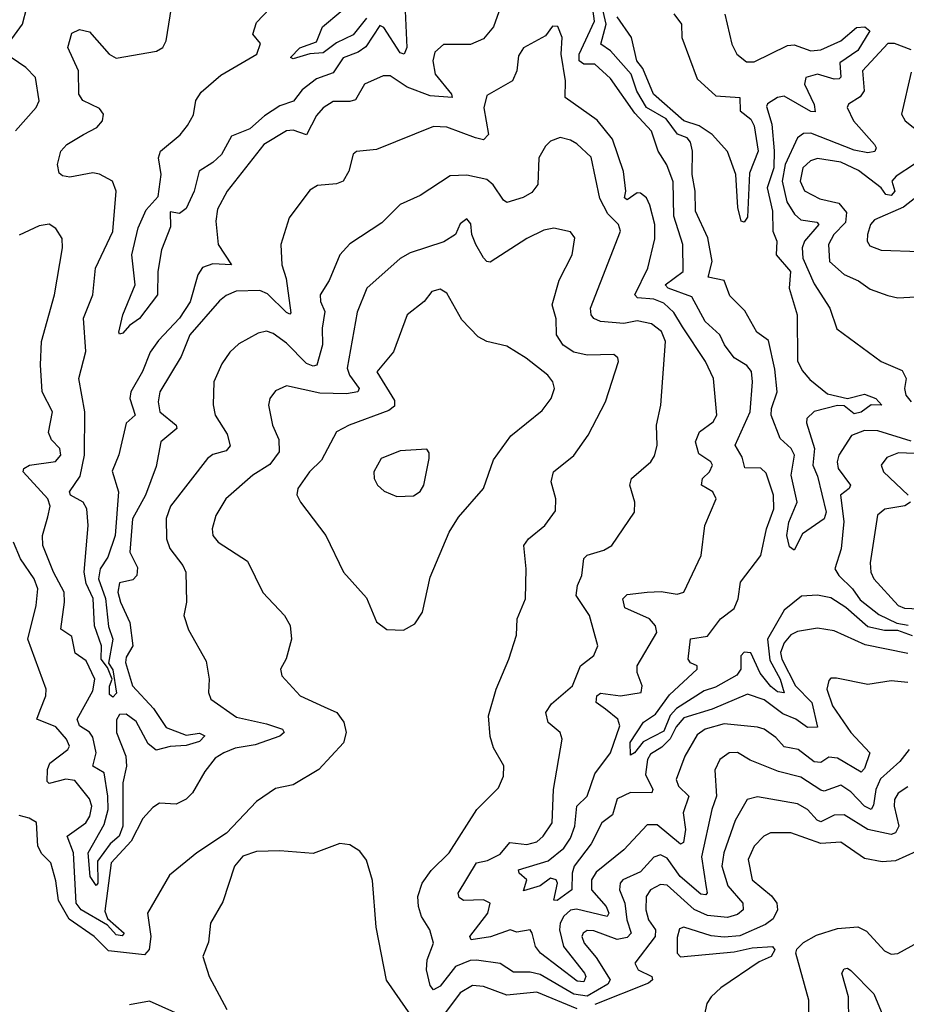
# Model space of a CAD drawing. Extents: x 1552033 to 1694788, y 811965 to 917215.
# Tile 599 of 632: x 1664926 to 1667581, y 901052 to 903998. Entities that reach past the tile are written whole.
import ezdxf

# ---------------------------------------------------------------- set-up
doc = ezdxf.new("R2010")
doc.units = 0

msp = doc.modelspace()

# ---------------------------------------------------------------- linework, layer by layer
at = {"layer": '0CON20XD'}
for points in [[(1666370.8, 904049.2), (1666345, 903976.4), (1666315, 903940.7), (1666276.2, 903923.8), (1666195, 903923.8), (1666168.8, 903901.2), (1666163.1, 903875), (1666169.8, 903835), (1666218.8, 903775), (1666221.1, 903765), (1666155, 903770), (1666086.4, 903796.4), (1666035, 903830.4), (1666015, 903830), (1665958.6, 903805), (1665931.3, 903758.7), (1665915, 903753.4), (1665865, 903753.6), (1665835, 903734.5), (1665815, 903711.1), (1665785, 903653.8), (1665745, 903667.3), (1665725.4, 903665.4), (1665657.5, 903625), (1665547.8, 903485), (1665518.9, 903431.1), (1665513.8, 903395), (1665520.4, 903325), (1665560.6, 903265), (1665505, 903267.2), (1665473.2, 903256.8), (1665460, 903235), (1665436.3, 903153.7), (1665405.2, 903105), (1665342, 903038), (1665317.1, 903002.9), (1665293.6, 902945), (1665258.8, 902885), (1665256.3, 902865), (1665272.2, 902815), (1665245, 902790.4), (1665223.7, 902696.3), (1665203, 902647), (1665221.8, 902585), (1665211.9, 902455), (1665190.2, 902389.8), (1665167.6, 902355), (1665162.7, 902325), (1665183.5, 902266.5), (1665192.5, 902182.5), (1665205.2, 902145), (1665192.6, 902072.6), (1665205, 902052.5), (1665216.7, 901983.2), (1665205, 901971.5), (1665195, 901978.8), (1665195, 902003.8), (1665203.6, 902025), (1665189.5, 902059.5), (1665170.5, 902085), (1665171.6, 902125), (1665150.3, 902185), (1665146.6, 902266.6), (1665125, 902310.7), (1665119.2, 902345), (1665131.2, 902485), (1665127.8, 902535), (1665116.8, 902555), (1665078.9, 902575), (1665075.5, 902585), (1665107.6, 902632.4), (1665120.4, 902695), (1665121.6, 902825), (1665103.1, 902925), (1665124, 903005), (1665117.4, 903105), (1665145.6, 903175), (1665153.1, 903255), (1665205, 903364), (1665215.3, 903485), (1665204.6, 903515), (1665165, 903536.2), (1665145, 903540), (1665076.7, 903526.7), (1665055, 903530.5), (1665045, 903538.8), (1665040, 903565), (1665049.5, 903605), (1665067.8, 903625), (1665117.5, 903655), (1665157.5, 903675), (1665174, 903695), (1665177.5, 903715), (1665165, 903732), (1665115.8, 903755.8), (1665103.3, 903775), (1665102.9, 903845), (1665070.8, 903915), (1665082.5, 903957.5), (1665105, 903968.8), (1665135, 903962), (1665194.1, 903895), (1665215, 903883.4), (1665336.3, 903903.7), (1665354.7, 903915.3), (1665365.4, 903934.6), (1665396.7, 904135)], [(1667599.2, 902155), (1667555, 902170.4), (1667515, 902170.7), (1667465, 902181.1), (1667399.6, 902239.6), (1667355, 902268.6), (1667315, 902276.1), (1667266.8, 902273.2), (1667215, 902231.2), (1667164.7, 902145), (1667172.1, 902082.1), (1667203.4, 902025), (1667215, 901984.4), (1667195, 901986.9), (1667175, 902003.3), (1667143.1, 902043.1), (1667115, 902103.7), (1667095, 902105.8), (1667085.6, 902094.4), (1667084.9, 902055), (1667073.4, 902036.6), (1667009.2, 902000.8), (1666975, 901989.9), (1666892.9, 901937.1), (1666873.7, 901916.3), (1666855, 901869.8), (1666792.7, 901837.3), (1666766.6, 901805), (1666755, 901797.5), (1666753.5, 901835), (1666793.9, 901896.1), (1666829.4, 901920.6), (1666871.9, 901978.1), (1666954.5, 902055), (1666954.3, 902065), (1666934.3, 902074.3), (1666927.3, 902085), (1666934.2, 902145.8), (1666985, 902154.1), (1667024.2, 902205.8), (1667065, 902236.4), (1667076.8, 902265), (1667084.2, 902315), (1667145.6, 902395), (1667161.9, 902475), (1667184.2, 902535), (1667183.5, 902575), (1667161.3, 902641.3), (1667145, 902656.1), (1667097, 902657), (1667089.3, 902689.3), (1667068.1, 902725), (1667113.3, 902825), (1667120.5, 902915), (1667116.7, 902945), (1667103.1, 902963.1), (1667065, 902986.3), (1667036, 903025), (1667022.4, 903055), (1666978.4, 903095), (1666939, 903169), (1666867.5, 903195), (1666858.9, 903205), (1666912.2, 903245), (1666911.9, 903325), (1666885, 903410), (1666883, 903513), (1666863.4, 903563.4), (1666837.3, 903605), (1666817.5, 903665), (1666768, 903718), (1666695, 903821.8), (1666647.7, 903865), (1666615, 903864.8), (1666601, 903875), (1666601.5, 903895), (1666646.8, 903993.2), (1666635.7, 904075.7)], [(1664895, 903929.4), (1664935, 903984.2), (1664947.3, 904035)], [(1666080.8, 904025), (1666085.8, 903915), (1666077.3, 903895), (1666065, 903898.5), (1666017, 903975), (1666005, 903980.7), (1665962.9, 903917.1), (1665939.3, 903900.7), (1665895, 903883.8), (1665865, 903838.6), (1665815, 903821.5), (1665771.8, 903788.2), (1665746.1, 903753.9), (1665705, 903740.3), (1665659.4, 903710.6), (1665615, 903671.5), (1665560.2, 903649.8), (1665530.3, 903595), (1665505, 903570.8), (1665463.6, 903545), (1665448.6, 903485), (1665425, 903433), (1665405, 903418), (1665376.7, 903423.3), (1665378.3, 903378.3), (1665351, 903309), (1665339.7, 903245), (1665338.5, 903175), (1665285, 903104.3), (1665255, 903083.3), (1665235, 903060), (1665225, 903057.5), (1665223.4, 903063.4), (1665234.8, 903115), (1665272.5, 903205), (1665261.8, 903295), (1665281.4, 903375), (1665305, 903428.7), (1665340.8, 903469.2), (1665350.3, 903535), (1665341.9, 903585), (1665348.1, 903605), (1665406.9, 903653.1), (1665428.4, 903681.6), (1665446.5, 903713.5), (1665453.8, 903756.2), (1665469.2, 903780.8), (1665528.3, 903831.7), (1665636.8, 903895), (1665647.2, 903927.2), (1665624.4, 903955), (1665635, 903990), (1665675, 904031.8)], [(1667255, 902977.5), (1667268.6, 902948.6), (1667291.4, 902921.4), (1667345, 902878.2), (1667405, 902864.5), (1667455, 902877.9), (1667489.2, 902865), (1667507.5, 902845), (1667475, 902845.7), (1667445, 902824), (1667425, 902818.5), (1667395, 902842.4), (1667375, 902844.2), (1667305, 902825.3), (1667282.5, 902805), (1667281.4, 902791.4), (1667305.6, 902715), (1667300.5, 902665), (1667315, 902631.9), (1667340.3, 902525), (1667334.5, 902505), (1667269.9, 902460.1), (1667245, 902411.2), (1667231.1, 902421.1), (1667223.1, 902455), (1667228.5, 902495), (1667254, 902555), (1667236.3, 902635), (1667246.3, 902695), (1667235.8, 902715), (1667202.5, 902745), (1667175.7, 902815), (1667176.7, 902835), (1667194.2, 902885), (1667187.3, 902952.7), (1667168.5, 903038.5), (1667132.7, 903062.7), (1667096.8, 903126.8), (1667052.2, 903172.2), (1667035, 903217.8), (1666987.7, 903227.7), (1666999, 903275), (1666986.4, 903345), (1666949.7, 903425), (1666949, 903485), (1666939.7, 903535), (1666941, 903605), (1666935, 903631.6), (1666924.2, 903644.2), (1666896, 903656), (1666861.8, 903701.8), (1666803.1, 903735), (1666774.2, 903784.2), (1666757.3, 903835), (1666695.2, 903905.2), (1666665.9, 903925), (1666681.8, 903985), (1666667.9, 904045)], [(1665965, 904002.7), (1665925, 903952.7), (1665875, 903928.4), (1665835, 903898.4), (1665795, 903895.7), (1665745, 903881.4), (1665736.7, 903885), (1665765, 903914.3), (1665815, 903931.9), (1665833, 903977), (1665887.9, 904022.1)], [(1666885, 904016), (1666907.9, 903985), (1666909.1, 903945), (1666955, 903821.1), (1667010.4, 903770.4), (1667082.5, 903765), (1667083.3, 903725), (1667115, 903700.8), (1667125, 903680), (1667137.3, 903605), (1667110.9, 903539.1), (1667105, 903407.5), (1667095, 903391.9), (1667086.7, 903395), (1667076.2, 903436.2), (1667070, 903535), (1667045, 903603.8), (1666999.2, 903655), (1666960.3, 903680.3), (1666915, 903695.2), (1666823.3, 903775), (1666791.8, 903851.8), (1666773.9, 903875), (1666757.5, 903945), (1666715, 904006.7)], [(1667037.1, 904015), (1667058, 903925), (1667072.9, 903895), (1667101.9, 903871.9), (1667125, 903871.8), (1667225, 903920.5), (1667245, 903922.7), (1667295, 903905.2), (1667325, 903907.6), (1667385, 903934.8), (1667431.8, 903975), (1667456.4, 903976.4), (1667471.9, 903965), (1667435, 903905.6), (1667381.2, 903868.8), (1667384.1, 903825.9), (1667379.4, 903820.6), (1667365, 903819.7), (1667315.1, 903835.1), (1667279.8, 903825), (1667275.6, 903805), (1667305, 903744.3), (1667308, 903722), (1667295, 903723.8), (1667215, 903768.8), (1667195, 903765.5), (1667165, 903746.1), (1667161.9, 903738.1), (1667178.4, 903685), (1667185.3, 903605.3), (1667183.8, 903555), (1667163.8, 903495), (1667180.2, 903425), (1667180.8, 903365), (1667193.4, 903335), (1667191.3, 903295), (1667234.2, 903245), (1667230.4, 903195), (1667253.5, 903115), (1667255, 902977.5)], [(1667585, 902101.5), (1667457.5, 902127.5), (1667365, 902169.7), (1667315, 902177.5), (1667255, 902167.5), (1667235, 902157.4), (1667215, 902134), (1667204.1, 902105), (1667207.5, 902085), (1667249.2, 902005), (1667297.7, 901955), (1667315, 901881.1), (1667285, 901880.3), (1667250.3, 901905), (1667210.8, 901920.8), (1667155, 901962.9), (1667105, 901980), (1666999.6, 901935), (1666915, 901909.3), (1666892, 901882), (1666873.3, 901846.7), (1666848.8, 901821.2), (1666815, 901800.6), (1666805.5, 901785), (1666799.8, 901739.8), (1666821.3, 901695), (1666818.6, 901685), (1666755, 901685.8), (1666715, 901667), (1666700.7, 901619.3), (1666669, 901595), (1666637.6, 901532.4), (1666586, 901465), (1666580, 901445), (1666579.5, 901395), (1666535, 901362.5), (1666525, 901363.3), (1666536.5, 901415), (1666532.2, 901425), (1666515, 901429.2), (1666485, 901406.3), (1666435, 901392), (1666444.8, 901425), (1666421.2, 901445), (1666419.2, 901455), (1666508.5, 901481.5), (1666555, 901519.8), (1666575, 901549.7), (1666588.4, 901585), (1666594.1, 901645), (1666625, 901675.3), (1666648.1, 901741.9), (1666695.1, 901804.9), (1666722.6, 901885), (1666716.9, 901905), (1666680.4, 901935), (1666652.6, 901955), (1666654.1, 901975), (1666665, 901983), (1666725, 901975.6), (1666786.5, 901985), (1666790, 902005), (1666774.6, 902045), (1666774.6, 902065), (1666833.8, 902165), (1666829.7, 902185), (1666812.1, 902205), (1666738.3, 902238.3), (1666731.8, 902265), (1666745, 902277.9), (1666805, 902285.7), (1666846.7, 902286.8), (1666895, 902279.2), (1666914.5, 902285.5), (1666966.4, 902395), (1666977.5, 902485), (1667011.1, 902565), (1667001.1, 902585), (1666967.9, 902605), (1666970.7, 902625), (1666991.1, 902645), (1667000, 902665), (1666995, 902675.4), (1666959.3, 902699.3), (1666949.8, 902735), (1666961.6, 902765), (1667002.3, 902795), (1667013.4, 902815), (1667003.8, 902925), (1666979.5, 902975), (1666910.8, 903079.2), (1666885, 903121.9), (1666855, 903150.4), (1666825, 903161.4), (1666776, 903166), (1666768.2, 903175), (1666806.5, 903255), (1666827.8, 903342.2), (1666828.1, 903385), (1666812.8, 903442.8), (1666803.1, 903465), (1666785, 903478.9), (1666775, 903479.6), (1666745, 903459.2), (1666736.7, 903465), (1666740.6, 903485), (1666734.1, 903544.1), (1666700.9, 903640.9), (1666655, 903697.9), (1666559.4, 903765), (1666560, 903815), (1666547.6, 903895), (1666550, 903945), (1666537.7, 903977.7), (1666521.7, 903978.3), (1666500.3, 903949.7), (1666435, 903913.8), (1666420, 903890), (1666414.4, 903845), (1666401.4, 903815), (1666325, 903771.4), (1666316.1, 903733.9), (1666329.5, 903655), (1666315, 903638.1), (1666290.8, 903645), (1666205, 903676.2), (1666165, 903678.5), (1665995, 903609.4), (1665935, 903604), (1665924.5, 903595.5), (1665911.5, 903545), (1665894.7, 903515.3), (1665875, 903506.9), (1665817.6, 903502.4), (1665795, 903488), (1665733.1, 903405), (1665707.8, 903325), (1665711.1, 903265), (1665724.2, 903224.2), (1665738.6, 903121.4), (1665735, 903116.9), (1665725, 903121.8), (1665667.8, 903177.8), (1665645, 903187.4), (1665574.4, 903185.6), (1665545, 903173.3), (1665525, 903156.7), (1665436.2, 903055), (1665409.6, 902990.4), (1665346, 902885), (1665341.1, 902855), (1665345.8, 902825), (1665395, 902785.4), (1665396.4, 902775), (1665349, 902735), (1665335, 902661.2), (1665303.1, 902575), (1665263.8, 902505), (1665256.1, 902405), (1665278.7, 902358.7), (1665276.7, 902335), (1665265, 902322.5), (1665225, 902313.6), (1665220.5, 902285), (1665228, 902255), (1665256.4, 902195), (1665265.2, 902125), (1665245, 902090.4), (1665242.8, 902075), (1665264.1, 902005), (1665327.4, 901937.4), (1665365, 901880.2), (1665425, 901857.6), (1665465, 901863.1), (1665480.8, 901855), (1665465, 901838.8), (1665425, 901826.1), (1665376.9, 901823.1), (1665335, 901812.1), (1665311.3, 901831.3), (1665275, 901898.1), (1665245, 901920.1), (1665225, 901919.5), (1665216.7, 901903.3), (1665216.7, 901865), (1665243.8, 901795), (1665246, 901765), (1665234.9, 901715), (1665235.3, 901585), (1665224.5, 901555), (1665197.5, 901532.5), (1665159.3, 901480.7), (1665160.8, 901415), (1665155, 901407.5), (1665137.8, 901435), (1665131.9, 901505), (1665179.4, 901590.6), (1665191.4, 901635), (1665189.8, 901675), (1665179.5, 901745), (1665145.4, 901765), (1665155.6, 901805), (1665145, 901851.8), (1665135, 901866.1), (1665105.8, 901885), (1665098.6, 901905), (1665145, 901990.5), (1665151.7, 902025), (1665125, 902080), (1665092.8, 902102.8), (1665082.9, 902152.9), (1665049.1, 902175), (1665061, 902255), (1665059.3, 902285), (1665027.2, 902345), (1664995.2, 902425.2), (1664994.7, 902455), (1665011.1, 902511.1), (1665017.4, 902542.6), (1665011, 902565), (1664937.1, 902645), (1664938.9, 902655), (1664956, 902665), (1665033.8, 902676.2), (1665049.4, 902695), (1665046.8, 902715), (1665021.5, 902741.5), (1665012.5, 902762.5), (1665024.7, 902825), (1664993.5, 902885), (1664989, 902965), (1664991.9, 903035), (1665030.2, 903175), (1665054.6, 903315), (1665053.6, 903343.6), (1665035, 903373.8), (1665015, 903385.8), (1664985, 903381.1), (1664925, 903353.3)], [(1667595, 903907.4), (1667545, 903927.3), (1667525, 903926.5), (1667449.7, 903845), (1667454.7, 903785), (1667442.5, 903767.5), (1667407.5, 903745), (1667403.9, 903735), (1667422.5, 903695), (1667485.6, 903625), (1667490.6, 903615), (1667485.9, 903604.1), (1667465, 903599.5), (1667425, 903607.3), (1667295, 903658.5), (1667272.4, 903657.6), (1667255.2, 903644.8), (1667217.8, 903565), (1667208.5, 903515), (1667222.7, 903452.7), (1667246.2, 903416.2), (1667265, 903399.4), (1667312.3, 903392.3), (1667318.4, 903385), (1667275.9, 903335), (1667269.1, 903315), (1667270.9, 903285), (1667305, 903207.9), (1667351.3, 903135), (1667372.9, 903072.9), (1667505, 902975.6), (1667568.2, 902948.2), (1667579.7, 902925), (1667575.4, 902895), (1667579.2, 902875), (1667595.4, 902855)], [(1664914.3, 903665.7), (1664975.6, 903735), (1664984.5, 903755), (1664973.3, 903825), (1664945, 903855.3), (1664900.5, 903885)], [(1667595, 903840.8), (1667566.1, 903715), (1667576.9, 903695), (1667625, 903657.9)], [(1667585, 902014.8), (1667535, 902020.3), (1667465, 902008.8), (1667372.1, 902027.9), (1667355, 902027.5), (1667348.6, 902021.4), (1667342.5, 901995), (1667360, 901945), (1667414.1, 901865), (1667471.4, 901805), (1667455, 901757.9), (1667445, 901746.5), (1667375, 901789.1), (1667348.8, 901791.2), (1667324.3, 901775.7), (1667305, 901777.7), (1667256.9, 901815), (1667215, 901822.2), (1667190.4, 901850.4), (1667155, 901875.3), (1667135, 901881.6), (1667035, 901891), (1666978.5, 901875), (1666955, 901858), (1666917.1, 901795), (1666891.3, 901725), (1666898.7, 901705), (1666929.7, 901675), (1666912.1, 901625), (1666919.1, 901575), (1666913.5, 901536.5), (1666905, 901531.2), (1666835, 901589.4), (1666805, 901589.6), (1666735, 901514.2), (1666652.2, 901447.8), (1666637.8, 901425), (1666638.3, 901395), (1666682.5, 901345), (1666690, 901325), (1666685.4, 901315), (1666593.3, 901336.7), (1666575, 901333.8), (1666555, 901316), (1666544.3, 901295), (1666542.2, 901275), (1666554.1, 901225), (1666617.6, 901145), (1666621.4, 901135), (1666615, 901119.8), (1666595, 901121.1), (1666485.4, 901205.4), (1666470.7, 901225), (1666460.6, 901265), (1666455, 901275.2), (1666415, 901267.6), (1666395, 901275.3), (1666335.8, 901254.2), (1666278, 901245), (1666274.2, 901255), (1666327.7, 901325), (1666334.6, 901355), (1666315, 901364.7), (1666255, 901362.9), (1666242.1, 901372.1), (1666239.2, 901385), (1666294.2, 901475.8), (1666327.1, 901482.9), (1666365, 901501.6), (1666394.2, 901535.8), (1666445, 901530.7), (1666475, 901538.5), (1666493.6, 901555), (1666520.3, 901595), (1666524.8, 901695), (1666550.6, 901845), (1666544.5, 901865), (1666508.7, 901895), (1666501.8, 901925), (1666518.8, 901951.2), (1666581.1, 902005), (1666605, 902064.4), (1666645, 902096), (1666656.7, 902125), (1666632.1, 902215), (1666592.4, 902275), (1666596.1, 902305), (1666609.7, 902335), (1666615, 902385.8), (1666625, 902395.5), (1666675, 902410.5), (1666699.2, 902425), (1666766.7, 902525), (1666768.1, 902555), (1666752.5, 902605), (1666757.5, 902625), (1666815.6, 902675), (1666826.9, 902693.1), (1666834.4, 902724.4), (1666832.9, 902785), (1666845.4, 902845), (1666859.3, 903035), (1666847.9, 903065), (1666818.1, 903088.1), (1666775, 903096.9), (1666735, 903088.6), (1666665.3, 903095.3), (1666645, 903104.5), (1666637.1, 903115), (1666635.4, 903135), (1666725.3, 903365.3), (1666719.3, 903385), (1666686.9, 903416.9), (1666663.1, 903463.1), (1666636.8, 903586.8), (1666593.8, 903626.2), (1666575, 903637.9), (1666544.5, 903645.5), (1666515.6, 903634.4), (1666500.2, 903619.8), (1666480.5, 903585), (1666477.7, 903505), (1666459.3, 903480.7), (1666433.8, 903466.2), (1666385, 903451.5), (1666375, 903457.8), (1666344.2, 903504.2), (1666325, 903519.5), (1666265, 903532.6), (1666215, 903531), (1666125, 903471.8), (1666065.2, 903444.8), (1666010.1, 903389.9), (1665915, 903327.5), (1665885, 903294.2), (1665852.6, 903217.4), (1665825.8, 903175), (1665826.9, 903155), (1665839.8, 903125), (1665831.7, 903075), (1665833.1, 903025), (1665815.6, 902964.4), (1665805, 902961.6), (1665785, 902969.2), (1665725, 903030), (1665685, 903058.9), (1665665, 903066.2), (1665640.1, 903059.9), (1665582.1, 903027.9), (1665555, 903003.1), (1665531.6, 902968.4), (1665507.1, 902915), (1665505.4, 902845.4), (1665511.8, 902815), (1665548, 902758), (1665556.5, 902723.5), (1665545, 902708.6), (1665505, 902696.8), (1665488.5, 902685), (1665377.9, 902542.1), (1665364.8, 902505.2), (1665365.8, 902445), (1665375.7, 902415.7), (1665415.1, 902365.1), (1665423.5, 902345), (1665425.3, 902255), (1665417.7, 902215), (1665432.1, 902172.1), (1665485, 902078.8), (1665493.8, 902025), (1665491.9, 901985), (1665498.6, 901965), (1665575, 901911), (1665665, 901891.1), (1665713.3, 901875), (1665717.8, 901865), (1665705, 901854.8), (1665631.2, 901828.8), (1665571.9, 901818.1), (1665538, 901805), (1665511.2, 901788.8), (1665481.1, 901748.9), (1665444.2, 901685), (1665425, 901665.8), (1665395, 901650.8), (1665345, 901654), (1665325, 901641.2), (1665295, 901608), (1665259.8, 901540.2), (1665200.5, 901475), (1665181.1, 901331.1), (1665188.9, 901308.9), (1665239.1, 901265), (1665233.3, 901256.7), (1665215, 901260.3), (1665188.8, 901288.8), (1665110.3, 901335), (1665095.1, 901355), (1665087.5, 901505), (1665068.6, 901555), (1665124, 901595), (1665136.6, 901615), (1665142.2, 901645), (1665135, 901666.9), (1665091.6, 901721.6), (1665065, 901726.2), (1665015, 901712.6), (1665008.8, 901718.8), (1665009.4, 901755), (1665016.2, 901773.8), (1665070.7, 901815), (1665076, 901825), (1665066.6, 901845), (1665035, 901881.9), (1664978.2, 901905), (1664987.7, 901932.3)], [(1667605, 903565.9), (1667550.1, 903529.9), (1667537.5, 903515), (1667546.5, 903485), (1667535, 903471.7), (1667519.6, 903475), (1667504.9, 903494.9), (1667437, 903547), (1667385, 903572), (1667315, 903582.6), (1667294.2, 903575.8), (1667271.2, 903555), (1667262.7, 903515), (1667276.1, 903486.1), (1667321.9, 903461.9), (1667378.9, 903448.9), (1667401.1, 903421.1), (1667398.4, 903391.6), (1667363.8, 903355), (1667347.7, 903325), (1667350.6, 903275), (1667395, 903235.3), (1667437.1, 903217.1), (1667472, 903192), (1667525, 903173.1), (1667555, 903166.2), (1667645, 903170.9)], [(1667655, 903502), (1667572.5, 903437.6), (1667485, 903399.2), (1667473.9, 903385), (1667464.7, 903355), (1667463.8, 903335), (1667471.5, 903321.5), (1667505, 903308), (1667735, 903300.7)], [(1667589.3, 901815), (1667561.6, 901778.4), (1667503.6, 901726.4), (1667489, 901695), (1667482.3, 901647.7), (1667475, 901635.4), (1667455, 901645.2), (1667415, 901687.6), (1667385, 901707.5), (1667335, 901690), (1667325, 901692.6), (1667265, 901732), (1667198.4, 901748.4), (1667112.8, 901782.8), (1667075, 901805.3), (1667050.8, 901805), (1667022.7, 901785), (1667007.3, 901752.7), (1667012.7, 901675), (1666998.4, 901635), (1666967, 901493), (1666981.2, 901401.2), (1666984.6, 901385.4), (1666980.4, 901379.6), (1666965, 901381.6), (1666903.3, 901435), (1666865, 901489), (1666845, 901499.5), (1666825, 901492), (1666785, 901448.8), (1666732, 901425), (1666724.2, 901415), (1666721.9, 901395), (1666738.3, 901355), (1666743.6, 901305), (1666757, 901265), (1666745, 901252.4), (1666715, 901246.4), (1666645, 901271.9), (1666625, 901272.6), (1666612.9, 901265), (1666609.7, 901255), (1666616.2, 901235), (1666651.9, 901191.9), (1666694.4, 901125), (1666687.2, 901112.8), (1666625, 901076.5), (1666585, 901082.1), (1666485, 901141.1), (1666455, 901147.9), (1666405, 901148.4), (1666364.5, 901174.5), (1666294.1, 901184.1), (1666275, 901183), (1666231.1, 901165), (1666185, 901106.5), (1666165, 901095.4), (1666155, 901108.9), (1666144.1, 901155), (1666146.3, 901185), (1666165.3, 901235.3), (1666154.7, 901274.7), (1666129.6, 901315), (1666120.3, 901345), (1666118.6, 901375), (1666130.9, 901415), (1666157.9, 901452.1), (1666212.5, 901505), (1666295.3, 901634.7), (1666359.8, 901700.2), (1666374.5, 901735), (1666375.5, 901765.5), (1666345, 901820), (1666335, 901853.3), (1666329.6, 901915), (1666352.7, 901995), (1666391.1, 902085), (1666413.2, 902156.8), (1666415.8, 902205), (1666440.8, 902265), (1666443.1, 902355), (1666435.7, 902425), (1666450, 902445), (1666498.1, 902485), (1666530.9, 902529.1), (1666531.4, 902565), (1666517.8, 902615), (1666524.2, 902645), (1666585, 902694.4), (1666628.5, 902755), (1666679.6, 902855), (1666719.5, 902975), (1666716.6, 902986.6), (1666705, 902996.2), (1666625, 902994.8), (1666585, 903003.7), (1666553.8, 903023.8), (1666533.7, 903055), (1666532.6, 903102.6), (1666520.7, 903145), (1666541.7, 903218.3), (1666580.3, 903295), (1666588.2, 903345), (1666575, 903363.1), (1666525, 903374), (1666495, 903368.7), (1666445, 903343.8), (1666335, 903272.5), (1666325, 903274.3), (1666315, 903285.7), (1666292.1, 903325), (1666280, 903355), (1666277, 903387), (1666265, 903402.5), (1666245, 903387.5), (1666231.2, 903355), (1666196.6, 903333.4), (1666095, 903300.4), (1666065, 903283.8), (1665965.4, 903195), (1665937, 903123), (1665906.9, 902955), (1665914.1, 902935), (1665942.9, 902895), (1665938.5, 902885), (1665905, 902878.3), (1665825, 902881), (1665725, 902902.5), (1665692.3, 902887.7), (1665675.4, 902865), (1665671.1, 902845), (1665683.2, 902785), (1665701.9, 902741.9), (1665702.7, 902705), (1665675, 902667.3), (1665624.6, 902635.4), (1665543.8, 902565), (1665513.1, 902515), (1665502.5, 902475), (1665504.3, 902455), (1665520.8, 902435), (1665607.9, 902377.9), (1665654.6, 902284.6), (1665718.8, 902215), (1665735.9, 902185.9), (1665740, 902145), (1665724.1, 902085.9), (1665706.7, 902055), (1665711.2, 902035), (1665766.2, 901975), (1665838, 901942), (1665875.4, 901925.4), (1665896.4, 901896.4), (1665904.2, 901865), (1665895.5, 901834.5), (1665822, 901755), (1665745, 901708.9), (1665692.6, 901697.4), (1665635, 901659.4), (1665545.8, 901564.2), (1665456.4, 901505), (1665375, 901438.9), (1665309.2, 901325), (1665319.1, 901255), (1665313.7, 901216.3), (1665299.7, 901200.3), (1665192.5, 901212.5), (1665149.1, 901255), (1665075, 901306.8), (1665042.6, 901362.6), (1665035, 901422), (1665019.2, 901475), (1664992.6, 901502.6), (1664980.4, 901525), (1664976.3, 901596.3), (1664955, 901609.4), (1664925, 901616.7)], [(1666075, 902171.2), (1666109.7, 902190.3), (1666132, 902225), (1666155, 902330), (1666212.3, 902465), (1666240.1, 902509.9), (1666314.6, 902595.4), (1666345, 902680.8), (1666397.1, 902752.9), (1666490.8, 902829.1), (1666517.5, 902865), (1666527.5, 902895), (1666522.3, 902915), (1666507.9, 902935), (1666443.1, 902985), (1666385, 903021.2), (1666325, 903035.6), (1666299.1, 903049.1), (1666250.5, 903100.5), (1666205, 903180), (1666185, 903191.9), (1666160, 903185), (1666137.5, 903155), (1666086.4, 903115), (1666045, 903004.3), (1665995.7, 902944.3), (1666048.5, 902858.5), (1666048, 902842), (1666031.7, 902828.3), (1665912.5, 902785), (1665874.7, 902765.3), (1665829.8, 902680.2), (1665793.5, 902645), (1665759.1, 902595), (1665756.5, 902576.5), (1665766.7, 902555), (1665842.7, 902455), (1665895.6, 902345.6), (1665965, 902268), (1665995, 902196.2), (1666025, 902173.8), (1666075, 902171.2)], [(1667595, 902736.7), (1667495, 902768.4), (1667455, 902769.2), (1667416.2, 902753.8), (1667379.1, 902695), (1667373.4, 902675), (1667376.6, 902655), (1667413.8, 902605), (1667409.5, 902595), (1667383.3, 902575), (1667393.5, 902496.5), (1667385.4, 902415), (1667366.8, 902355), (1667378.6, 902335), (1667419.9, 902295), (1667442.3, 902262.3), (1667498.3, 902218.3), (1667552.1, 902192.1), (1667586.4, 902186.4)], [(1666055, 902571.5), (1666105, 902573.8), (1666125, 902586.5), (1666135.8, 902605), (1666151.9, 902685), (1666152, 902702), (1666145, 902713.3), (1666065, 902708.5), (1666008.6, 902685), (1665986.7, 902645), (1665987.1, 902625), (1665997.1, 902605), (1666017.4, 902587.4), (1666055, 902571.5)], [(1667605, 902700.1), (1667557.6, 902702.4), (1667522, 902688), (1667505.5, 902665), (1667512.7, 902645), (1667585.9, 902575)], [(1667592.9, 902555), (1667576.3, 902543.7), (1667516.8, 902533.2), (1667494.7, 902515.3), (1667472.7, 902372.7), (1667474.2, 902345), (1667483.3, 902325), (1667556.6, 902245), (1667575, 902237.2), (1667618.6, 902235)], [(1664987.7, 901932.3), (1665004.8, 901975), (1665005.3, 901995), (1664950.4, 902145), (1664975.6, 902245), (1664980.4, 902295), (1664970.2, 902325), (1664928.9, 902385), (1664907.8, 902435)], [(1667585, 901703), (1667555.8, 901684.2), (1667545.7, 901665), (1667544.1, 901645), (1667557.9, 901585), (1667548.1, 901565), (1667535, 901559.8), (1667465, 901575.4), (1667395, 901619.5), (1667365, 901618.4), (1667325, 901598.6), (1667313.3, 901603.3), (1667285, 901635.2), (1667255, 901651.9), (1667135, 901672.9), (1667104.6, 901665), (1667068.1, 901601.9), (1667034.2, 901505), (1667028.3, 901465), (1667046.6, 901406.6), (1667091.6, 901355), (1667092.5, 901335), (1667075, 901321.3), (1667045, 901312.3), (1666985, 901317.7), (1666945.8, 901335.8), (1666865, 901408.4), (1666845, 901410.8), (1666815.3, 901395), (1666801.9, 901375), (1666800.5, 901335), (1666808.7, 901305), (1666829.4, 901275), (1666828.8, 901255), (1666767.5, 901175), (1666777.9, 901155), (1666819.1, 901135), (1666820.4, 901125), (1666808.8, 901115), (1666648.5, 901051.5)], [(1667610.5, 901509.5), (1667548.5, 901481.5), (1667508.3, 901478.3), (1667455, 901488.8), (1667385, 901537.1), (1667325, 901533.2), (1667235, 901565.2), (1667174.4, 901565.6), (1667154.5, 901555), (1667125, 901525.4), (1667107.6, 901485), (1667119.4, 901425), (1667176.6, 901376.6), (1667192.6, 901355), (1667194.8, 901335), (1667182.4, 901307.6), (1667158.8, 901291.2), (1667082.5, 901257.5), (1667035, 901252.7), (1666996.6, 901256.6), (1666915, 901282.5), (1666902.1, 901277.9), (1666895, 901252.5), (1666894.5, 901205), (1666905, 901194.4), (1667065, 901209.5), (1667119.1, 901220.9), (1667180, 901225), (1667187.5, 901215), (1667176.2, 901195), (1667140.6, 901179.4), (1667025, 901101.9), (1666996, 901075), (1666983.8, 901055), (1666966.7, 900976.7)], [(1666106.8, 901006.8), (1666024.5, 901124.5), (1665993.3, 901283.3), (1665982.2, 901422.2), (1665965, 901483.3), (1665945, 901510), (1665915, 901529.2), (1665885, 901532.9), (1665805, 901502.9), (1665705, 901511.1), (1665635, 901509.3), (1665594.8, 901495.2), (1665569.6, 901465), (1665535, 901358.8), (1665497.5, 901295), (1665492, 901238), (1665474.4, 901195), (1665494.1, 901135), (1665546.2, 901036.2)], [(1667288.9, 901025), (1667288.5, 901065), (1667250, 901205), (1667253.1, 901216.9), (1667272.6, 901237.4), (1667311.3, 901258.7), (1667375, 901279.4), (1667435, 901284), (1667461.3, 901271.3), (1667515, 901211.9), (1667535, 901202.2), (1667555, 901204.5), (1667615, 901237.1)], [(1667408.8, 901001.2), (1667407.4, 901075), (1667387.9, 901145), (1667395, 901158.2), (1667405, 901160), (1667415, 901153.5), (1667483.8, 901083.8), (1667520, 900995)], [(1666595, 901038.2), (1666475, 901088.9), (1666385, 901079.6), (1666315, 901105.6), (1666281.9, 901108.1), (1666245, 901087), (1666195, 901020)], [(1665420, 901015), (1665315, 901061.5), (1665255, 901050.5)]]:
    msp.add_lwpolyline(points, dxfattribs=at)

doc.saveas('drawing.dxf')
